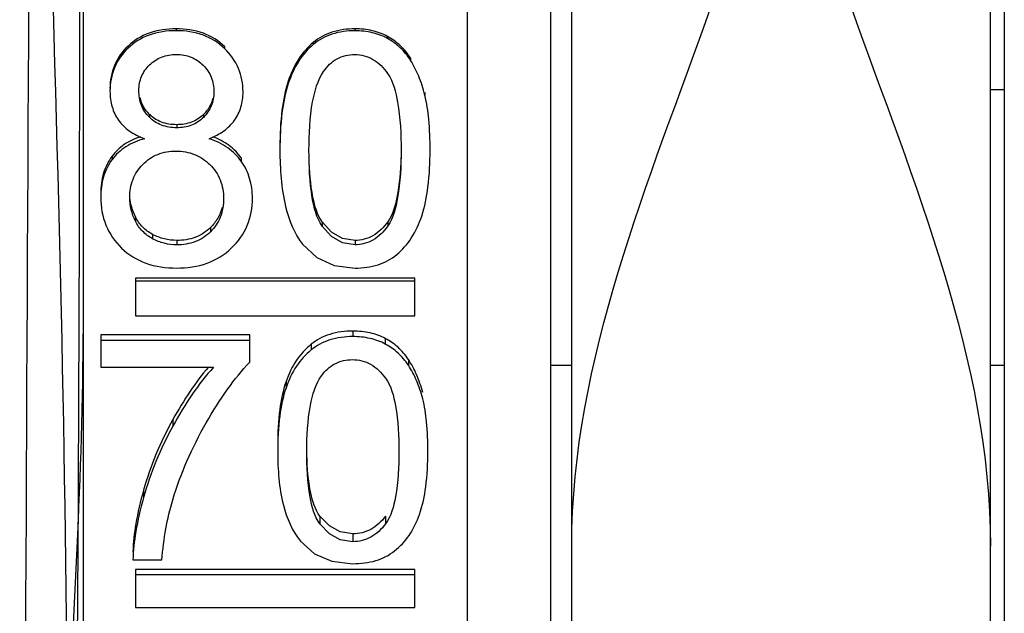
# Paper-space layout 'Sheet' of a CAD drawing. Header units: inches. Extents: x 0.2 to 10.8, y 0.2 to 8.3.
# Tile 360 of 545: x 8.0996 to 8.156, y 2.033 to 2.0671. Entities that reach past the tile are written whole.
import ezdxf

# ---------------------------------------------------------------- set-up
doc = ezdxf.new("R2010")
doc.units = ezdxf.units.IN
doc.header["$MEASUREMENT"] = 0
doc.layers.get('0').update_dxf_attribs({"lineweight": 5})
doc.layers.add('02___PRT_ALL_AXES', color=7, linetype='Continuous')

psp = doc.layouts.new('Sheet')

# ---------------------------------------------------------------- linework, layer by layer
at = {"color": 0, "linetype": 'ByBlock', "lineweight": -3}
for p, q in [((8.131229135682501, 1.990376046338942), (8.131229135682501, 3.263868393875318)), ((8.155229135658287, 1.990376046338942), (8.155229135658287, 3.263868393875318)), ((8.12522913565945, 2.162019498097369), (8.12522913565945, 1.955869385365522)), ((8.103229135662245, 2.158051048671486), (8.103229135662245, 1.974721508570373)), ((8.130029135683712, 2.002091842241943), (8.130029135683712, 2.090378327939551)), ((8.108551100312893, 2.066567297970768), (8.108551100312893, 2.066456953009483)), ((8.118806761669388, 2.066567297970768), (8.118806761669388, 2.066456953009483)), ((8.120669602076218, 2.066129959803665), (8.120669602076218, 2.066014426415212)), ((8.105795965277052, 2.06557861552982), (8.105795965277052, 2.065456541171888)), ((8.111333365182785, 2.065551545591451), (8.111333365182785, 2.065429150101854)), ((8.116413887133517, 2.065784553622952), (8.116413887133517, 2.065664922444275)), ((8.121991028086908, 2.064887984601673), (8.121991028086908, 2.064757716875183)), ((8.114980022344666, 2.06356851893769), (8.114980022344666, 2.063422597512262)), ((8.122813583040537, 2.062917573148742), (8.122813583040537, 2.062763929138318)), ((8.10701818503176, 2.061660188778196), (8.10701818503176, 2.061491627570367)), ((8.110117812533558, 2.061653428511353), (8.110117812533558, 2.061484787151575)), ((8.108587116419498, 2.061067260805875), (8.108587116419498, 2.06089166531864)), ((8.104877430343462, 2.059257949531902), (8.104877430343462, 2.059060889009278)), ((8.1122856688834, 2.059166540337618), (8.1122856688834, 2.058968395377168)), ((8.10621904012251, 2.055772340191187), (8.10621904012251, 2.055533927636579)), ((8.11692490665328, 2.055486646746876), (8.11692490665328, 2.05524484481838)), ((8.120679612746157, 2.055495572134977), (8.120679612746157, 2.055253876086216)), ((8.107200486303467, 2.054773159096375), (8.107200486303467, 2.054522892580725)), ((8.110516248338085, 2.055163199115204), (8.110516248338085, 2.054917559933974)), ((8.108596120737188, 2.054425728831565), (8.108596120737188, 2.054171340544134)), ((8.118806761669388, 2.054425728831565), (8.118806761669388, 2.054171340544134)), ((8.122229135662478, 2.052267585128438), (8.106229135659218, 2.052267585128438)), ((8.106229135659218, 2.052267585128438), (8.106229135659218, 2.050102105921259)), ((8.122229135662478, 2.052080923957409), (8.106229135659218, 2.052080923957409)), ((8.122229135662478, 2.050102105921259), (8.122229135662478, 2.052267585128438)), ((8.106229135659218, 2.050102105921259), (8.122229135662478, 2.050102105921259)), ((8.112774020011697, 2.049003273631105), (8.104229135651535, 2.049003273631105)), ((8.104229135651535, 2.049003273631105), (8.104229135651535, 2.047150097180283)), ((8.112774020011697, 2.0474422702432), (8.112774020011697, 2.049003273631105)), ((8.11868070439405, 2.049222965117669), (8.11868070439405, 2.048906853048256)), ((8.112774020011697, 2.048684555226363), (8.104229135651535, 2.048684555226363)), ((8.116287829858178, 2.048465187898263), (8.116287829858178, 2.048140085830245)), ((8.12054354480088, 2.04879944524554), (8.12054354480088, 2.048478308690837)), ((8.12186497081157, 2.04759852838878), (8.12186497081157, 2.047263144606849)), ((8.104229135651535, 2.047150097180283), (8.110694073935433, 2.047150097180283)), ((8.130029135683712, 2.047268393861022), (8.131229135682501, 2.047268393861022)), ((8.155229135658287, 2.047268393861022), (8.15602913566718, 2.047268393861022)), ((8.114853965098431, 2.046325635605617), (8.114853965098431, 2.045975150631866)), ((8.108362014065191, 2.044145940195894), (8.108362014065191, 2.043769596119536)), ((8.106684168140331, 2.040092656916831), (8.106684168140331, 2.039668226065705)), ((8.116798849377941, 2.038596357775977), (8.116798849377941, 2.038154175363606)), ((8.120553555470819, 2.038604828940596), (8.120553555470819, 2.038162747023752)), ((8.11868070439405, 2.037590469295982), (8.11868070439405, 2.037136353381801)), ((8.106074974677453, 2.036088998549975), (8.107740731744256, 2.036088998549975)), ((8.122229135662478, 2.035550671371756), (8.106229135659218, 2.035550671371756)), ((8.106229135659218, 2.035550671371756), (8.106229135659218, 2.033369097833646)), ((8.122229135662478, 2.033369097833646), (8.122229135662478, 2.035550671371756)), ((8.122229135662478, 2.035231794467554), (8.106229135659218, 2.035231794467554)), ((8.106229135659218, 2.033369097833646), (8.122229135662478, 2.033369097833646))]:
    psp.add_line(p, q, dxfattribs=at)
for points in [[(8.118806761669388, 2.054425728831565), (8.118090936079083, 2.054544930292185), (8.117462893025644, 2.054900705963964), (8.11692490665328, 2.055486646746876)], [(8.118806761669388, 2.054171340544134), (8.118089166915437, 2.054292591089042), (8.117461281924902, 2.054653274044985), (8.11692490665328, 2.05524484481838)], [(8.115805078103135, 2.054204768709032), (8.116614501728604, 2.053447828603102), (8.117611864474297, 2.052992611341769), (8.118806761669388, 2.052839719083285)], [(8.11868070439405, 2.037590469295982), (8.117964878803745, 2.037703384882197), (8.117336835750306, 2.038040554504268), (8.116798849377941, 2.038596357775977)], [(8.11868070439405, 2.037136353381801), (8.1179631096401, 2.037251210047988), (8.117335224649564, 2.037593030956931), (8.116798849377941, 2.038154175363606)], [(8.1156790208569, 2.037168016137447), (8.116488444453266, 2.03645155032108), (8.117485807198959, 2.036021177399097), (8.11868070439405, 2.035876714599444)]]:
    psp.add_lwpolyline(points, dxfattribs=at)
psp.add_ellipse((8.102407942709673, 2.075868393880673), major_axis=(0, 0.0719999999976), ratio=0.008726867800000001, start_param=3.164212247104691, end_param=6.260565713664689, dxfattribs=at)
for points, knots in [([(8.100718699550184, 1.977411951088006), (8.103261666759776, 2.011114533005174), (8.101520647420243, 2.067459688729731), (8.099532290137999, 2.132960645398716), (8.102431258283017, 2.165316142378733), (8.100657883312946, 2.174847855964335)], [0, 0, 0, 0, 0.5135504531, 0.8526848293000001, 1, 1, 1, 1]), ([(8.09958364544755, 1.978589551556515), (8.099838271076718, 1.99031271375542), (8.099845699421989, 2.05514043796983), (8.100714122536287, 2.119973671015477), (8.099583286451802, 2.173059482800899)], [0, 0, 0, 0, 0.1808892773, 1, 1, 1, 1]), ([(8.108551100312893, 2.066567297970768), (8.10802673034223, 2.066567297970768), (8.107016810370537, 2.066436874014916), (8.106136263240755, 2.065903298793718), (8.105795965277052, 2.06557861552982)], [0, 0, 0, 0, 0.5271574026, 1, 1, 1, 1]), ([(8.111333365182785, 2.065551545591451), (8.110986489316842, 2.065882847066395), (8.110100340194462, 2.066429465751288), (8.109078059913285, 2.066567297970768), (8.108551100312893, 2.066567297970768)], [0, 0, 0, 0, 0.4765110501, 1, 1, 1, 1]), ([(8.118806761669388, 2.066567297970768), (8.11836118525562, 2.066567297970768), (8.11749889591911, 2.066459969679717), (8.116727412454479, 2.066043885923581), (8.116413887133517, 2.065784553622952)], [0, 0, 0, 0, 0.5226969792, 1, 1, 1, 1]), ([(8.120669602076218, 2.066129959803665), (8.120397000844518, 2.066277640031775), (8.119785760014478, 2.066504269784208), (8.11913961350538, 2.066567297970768), (8.118806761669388, 2.066567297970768)], [0, 0, 0, 0, 0.4822533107, 1, 1, 1, 1]), ([(8.108551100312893, 2.066456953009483), (8.108026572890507, 2.066456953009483), (8.107014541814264, 2.06632438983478), (8.106135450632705, 2.065784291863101), (8.105795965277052, 2.065456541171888)], [0, 0, 0, 0, 0.5264185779, 1, 1, 1, 1]), ([(8.111333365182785, 2.065429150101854), (8.110987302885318, 2.065763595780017), (8.110102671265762, 2.066316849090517), (8.109078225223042, 2.066456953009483), (8.108551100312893, 2.066456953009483)], [0, 0, 0, 0, 0.4772592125, 1, 1, 1, 1]), ([(8.118806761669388, 2.066456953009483), (8.11836107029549, 2.066456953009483), (8.117497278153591, 2.066347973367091), (8.116726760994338, 2.065926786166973), (8.116413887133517, 2.065664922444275)], [0, 0, 0, 0, 0.5220765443, 1, 1, 1, 1]), ([(8.120669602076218, 2.066014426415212), (8.12039733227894, 2.066163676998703), (8.119786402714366, 2.066393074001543), (8.119139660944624, 2.066456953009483), (8.118806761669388, 2.066456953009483)], [0, 0, 0, 0, 0.4825882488, 1, 1, 1, 1]), ([(8.121991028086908, 2.064887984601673), (8.121824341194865, 2.065149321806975), (8.12143535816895, 2.065628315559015), (8.120933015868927, 2.065987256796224), (8.120669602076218, 2.066129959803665)], [0, 0, 0, 0, 0.5085191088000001, 1, 1, 1, 1]), ([(8.121991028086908, 2.064757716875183), (8.121824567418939, 2.065021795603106), (8.121436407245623, 2.065505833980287), (8.120933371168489, 2.06586983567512), (8.120669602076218, 2.066014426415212)], [0, 0, 0, 0, 0.5092701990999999, 1, 1, 1, 1]), ([(8.105795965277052, 2.06557861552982), (8.105469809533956, 2.065267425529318), (8.104920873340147, 2.064512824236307), (8.104760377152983, 2.063594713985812), (8.104760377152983, 2.063143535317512)], [0, 0, 0, 0, 0.4997877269, 1, 1, 1, 1]), ([(8.105795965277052, 2.065456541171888), (8.105469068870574, 2.065140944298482), (8.104920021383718, 2.064375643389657), (8.104760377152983, 2.063448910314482), (8.104760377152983, 2.062992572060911)], [0, 0, 0, 0, 0.4989257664, 1, 1, 1, 1]), ([(8.11238684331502, 2.062946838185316), (8.11238684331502, 2.06340538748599), (8.11222010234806, 2.064339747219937), (8.1116642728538, 2.065109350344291), (8.111333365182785, 2.065429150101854)], [0, 0, 0, 0, 0.4991089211, 1, 1, 1, 1]), ([(8.116413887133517, 2.065784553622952), (8.116090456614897, 2.065517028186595), (8.115498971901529, 2.064832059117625), (8.115130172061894, 2.064012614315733), (8.114980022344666, 2.06356851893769)], [0, 0, 0, 0, 0.4723941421, 1, 1, 1, 1]), ([(8.116413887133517, 2.065664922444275), (8.116089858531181, 2.065393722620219), (8.115497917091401, 2.064699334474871), (8.115130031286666, 2.063871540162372), (8.114980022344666, 2.063422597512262)], [0, 0, 0, 0, 0.471649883, 1, 1, 1, 1]), ([(8.1070272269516, 2.064496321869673), (8.107223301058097, 2.064689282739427), (8.107708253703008, 2.065011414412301), (8.108280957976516, 2.065099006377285), (8.108569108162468, 2.065099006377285)], [0, 0, 0, 0, 0.4884135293, 1, 1, 1, 1]), ([(8.108569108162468, 2.065099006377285), (8.108853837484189, 2.065099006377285), (8.109426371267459, 2.065003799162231), (8.109902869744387, 2.064671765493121), (8.110099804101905, 2.064475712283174)], [0, 0, 0, 0, 0.5060827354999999, 1, 1, 1, 1]), ([(8.117008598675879, 2.064125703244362), (8.117207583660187, 2.06441747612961), (8.117725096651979, 2.064936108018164), (8.118443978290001, 2.065089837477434), (8.118788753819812, 2.065089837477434)], [0, 0, 0, 0, 0.5060110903, 1, 1, 1, 1]), ([(8.118788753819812, 2.065089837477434), (8.119147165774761, 2.065089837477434), (8.119916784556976, 2.064891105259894), (8.120453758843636, 2.064320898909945), (8.120677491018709, 2.063997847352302)], [0, 0, 0, 0, 0.4770093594, 1, 1, 1, 1]), ([(8.106417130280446, 2.063047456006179), (8.106417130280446, 2.063312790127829), (8.106513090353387, 2.063857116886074), (8.106834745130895, 2.064306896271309), (8.1070272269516, 2.064496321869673)], [0, 0, 0, 0, 0.49558841, 1, 1, 1, 1]), ([(8.110099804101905, 2.064475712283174), (8.110296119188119, 2.064280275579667), (8.110626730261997, 2.063806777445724), (8.110721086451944, 2.063237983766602), (8.110721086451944, 2.062955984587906)], [0, 0, 0, 0, 0.4955384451, 1, 1, 1, 1]), ([(8.122813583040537, 2.062763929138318), (8.122720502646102, 2.063133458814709), (8.122499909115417, 2.063822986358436), (8.122172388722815, 2.064470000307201), (8.121991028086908, 2.064757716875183)], [0, 0, 0, 0, 0.5284019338, 1, 1, 1, 1]), ([(8.11616856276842, 2.059606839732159), (8.11616856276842, 2.060532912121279), (8.11623817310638, 2.06206981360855), (8.116659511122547, 2.063613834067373), (8.117008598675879, 2.064125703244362)], [0, 0, 0, 0, 0.5991488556, 1, 1, 1, 1]), ([(8.120677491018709, 2.063997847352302), (8.121008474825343, 2.06351993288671), (8.121381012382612, 2.062008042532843), (8.121444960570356, 2.060523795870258), (8.121444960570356, 2.059606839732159)], [0, 0, 0, 0, 0.3879994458, 1, 1, 1, 1]), ([(8.114980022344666, 2.06356851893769), (8.114798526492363, 2.063031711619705), (8.114555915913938, 2.061773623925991), (8.114502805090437, 2.060501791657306), (8.114502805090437, 2.059797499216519)], [0, 0, 0, 0, 0.4458543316, 1, 1, 1, 1]), ([(8.114980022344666, 2.063422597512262), (8.114798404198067, 2.062879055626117), (8.1145559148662, 2.061606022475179), (8.114502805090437, 2.060319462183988), (8.114502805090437, 2.059606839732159)], [0, 0, 0, 0, 0.4457338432, 1, 1, 1, 1]), ([(8.104760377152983, 2.062992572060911), (8.104760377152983, 2.062688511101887), (8.104828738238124, 2.062098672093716), (8.105082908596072, 2.061557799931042), (8.105244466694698, 2.061328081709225)], [0, 0, 0, 0, 0.5198497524, 1, 1, 1, 1]), ([(8.10701818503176, 2.061491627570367), (8.106824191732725, 2.06168609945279), (8.106499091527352, 2.062176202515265), (8.106417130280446, 2.06275434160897), (8.106417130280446, 2.063047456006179)], [0, 0, 0, 0, 0.4837726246, 1, 1, 1, 1]), ([(8.10701818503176, 2.061660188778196), (8.106888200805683, 2.061788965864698), (8.106659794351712, 2.062081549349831), (8.106526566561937, 2.062428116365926), (8.106483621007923, 2.062605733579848)], [0, 0, 0, 0, 0.5003261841, 1, 1, 1, 1]), ([(8.110721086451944, 2.062955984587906), (8.110721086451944, 2.062683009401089), (8.110626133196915, 2.062132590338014), (8.110306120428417, 2.061675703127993), (8.110117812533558, 2.061484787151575)], [0, 0, 0, 0, 0.5044509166, 1, 1, 1, 1]), ([(8.110654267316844, 2.062567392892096), (8.110609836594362, 2.062397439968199), (8.110470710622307, 2.062063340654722), (8.110245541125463, 2.061781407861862), (8.110117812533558, 2.061653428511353)], [0, 0, 0, 0, 0.4927790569, 1, 1, 1, 1]), ([(8.111900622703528, 2.061320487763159), (8.112061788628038, 2.061547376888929), (8.11231555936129, 2.06207461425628), (8.11238684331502, 2.062652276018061), (8.11238684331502, 2.062946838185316)], [0, 0, 0, 0, 0.4858098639, 1, 1, 1, 1]), ([(8.123110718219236, 2.059606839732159), (8.123110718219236, 2.060200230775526), (8.1230768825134, 2.061259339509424), (8.12292727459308, 2.062312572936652), (8.122813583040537, 2.062763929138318)], [0, 0, 0, 0, 0.5604130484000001, 1, 1, 1, 1]), ([(8.108587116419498, 2.061067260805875), (8.108290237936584, 2.061067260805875), (8.10770992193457, 2.061147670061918), (8.107212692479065, 2.061467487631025), (8.10701818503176, 2.061660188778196)], [0, 0, 0, 0, 0.5202195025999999, 1, 1, 1, 1]), ([(8.108587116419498, 2.06089166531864), (8.10829013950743, 2.06089166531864), (8.107708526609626, 2.060973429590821), (8.107212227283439, 2.061297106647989), (8.10701818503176, 2.061491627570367)], [0, 0, 0, 0, 0.5194330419, 1, 1, 1, 1]), ([(8.110117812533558, 2.061653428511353), (8.10992666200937, 2.061461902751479), (8.10944173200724, 2.061146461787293), (8.108874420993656, 2.061067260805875), (8.108587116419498, 2.061067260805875)], [0, 0, 0, 0, 0.4850228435, 1, 1, 1, 1]), ([(8.110117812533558, 2.061484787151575), (8.109927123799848, 2.061291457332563), (8.109443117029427, 2.06097220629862), (8.108874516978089, 2.06089166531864), (8.108587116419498, 2.06089166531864)], [0, 0, 0, 0, 0.4858198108, 1, 1, 1, 1]), ([(8.105244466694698, 2.061328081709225), (8.10541151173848, 2.061090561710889), (8.105866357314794, 2.060648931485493), (8.106431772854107, 2.060375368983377), (8.106741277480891, 2.060262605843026)], [0, 0, 0, 0, 0.4685150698, 1, 1, 1, 1]), ([(8.11044196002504, 2.060262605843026), (8.110741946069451, 2.060376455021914), (8.111291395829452, 2.060653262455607), (8.111734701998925, 2.061086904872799), (8.111900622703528, 2.061320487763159)], [0, 0, 0, 0, 0.5282761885, 1, 1, 1, 1]), ([(8.106515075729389, 2.060378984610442), (8.10618594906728, 2.060272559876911), (8.1055680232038, 2.05998772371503), (8.105071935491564, 2.059516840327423), (8.104877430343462, 2.059257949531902)], [0, 0, 0, 0, 0.5164916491, 1, 1, 1, 1]), ([(8.1122856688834, 2.059166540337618), (8.11209329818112, 2.059434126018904), (8.11159867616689, 2.059927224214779), (8.110981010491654, 2.060244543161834), (8.110649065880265, 2.060371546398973)], [0, 0, 0, 0, 0.4811284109, 1, 1, 1, 1]), ([(8.106741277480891, 2.060262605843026), (8.106364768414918, 2.060160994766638), (8.10565704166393, 2.059872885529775), (8.105092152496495, 2.059350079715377), (8.104877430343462, 2.059060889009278)], [0, 0, 0, 0, 0.5198550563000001, 1, 1, 1, 1]), ([(8.1122856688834, 2.058968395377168), (8.112075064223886, 2.059264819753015), (8.111518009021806, 2.059808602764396), (8.110818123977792, 2.060135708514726), (8.11044196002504, 2.060262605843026)], [0, 0, 0, 0, 0.4780648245, 1, 1, 1, 1]), ([(8.104877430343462, 2.059257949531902), (8.10466038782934, 2.058969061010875), (8.104317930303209, 2.058273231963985), (8.104229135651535, 2.057509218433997), (8.104229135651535, 2.057113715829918)], [0, 0, 0, 0, 0.4774283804, 1, 1, 1, 1]), ([(8.106642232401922, 2.058788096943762), (8.106883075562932, 2.059031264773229), (8.107477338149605, 2.059440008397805), (8.108187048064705, 2.059552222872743), (8.108542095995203, 2.059552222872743)], [0, 0, 0, 0, 0.4908242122, 1, 1, 1, 1]), ([(8.108542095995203, 2.059552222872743), (8.108903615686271, 2.059552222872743), (8.109626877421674, 2.059433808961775), (8.1102351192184, 2.059022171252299), (8.110484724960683, 2.058776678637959)], [0, 0, 0, 0, 0.5080240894, 1, 1, 1, 1]), ([(8.114502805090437, 2.059606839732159), (8.114502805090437, 2.058524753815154), (8.114616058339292, 2.056644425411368), (8.11531307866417, 2.054827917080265), (8.115805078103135, 2.054204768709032)], [0, 0, 0, 0, 0.5767898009, 1, 1, 1, 1]), ([(8.11692490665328, 2.05524484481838), (8.116595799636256, 2.055716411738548), (8.116228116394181, 2.05722018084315), (8.11616856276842, 2.058693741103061), (8.11616856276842, 2.059606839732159)], [0, 0, 0, 0, 0.3864212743, 1, 1, 1, 1]), ([(8.11692490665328, 2.055486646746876), (8.116637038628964, 2.0558942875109), (8.116279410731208, 2.0571532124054), (8.116195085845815, 2.058406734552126), (8.116176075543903, 2.059171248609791)], [0, 0, 0, 0, 0.3948747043, 1, 1, 1, 1]), ([(8.121444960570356, 2.059606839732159), (8.121444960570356, 2.058696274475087), (8.121382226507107, 2.057224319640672), (8.121008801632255, 2.055725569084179), (8.120679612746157, 2.055253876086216)], [0, 0, 0, 0, 0.6128578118, 1, 1, 1, 1]), ([(8.121436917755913, 2.059162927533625), (8.121416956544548, 2.058402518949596), (8.12132870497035, 2.057153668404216), (8.120966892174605, 2.055902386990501), (8.120679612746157, 2.055495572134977)], [0, 0, 0, 0, 0.6043329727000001, 1, 1, 1, 1]), ([(8.122629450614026, 2.055824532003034), (8.122808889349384, 2.056362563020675), (8.123054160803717, 2.057623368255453), (8.123110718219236, 2.0588992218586), (8.123110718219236, 2.059606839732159)], [0, 0, 0, 0, 0.4449108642, 1, 1, 1, 1]), ([(8.104877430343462, 2.059060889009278), (8.104659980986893, 2.058768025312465), (8.104317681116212, 2.058063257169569), (8.104229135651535, 2.057291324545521), (8.104229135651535, 2.056891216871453)], [0, 0, 0, 0, 0.4768962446, 1, 1, 1, 1]), ([(8.105894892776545, 2.056882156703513), (8.105894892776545, 2.057236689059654), (8.106001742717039, 2.057945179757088), (8.106401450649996, 2.058544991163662), (8.106642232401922, 2.058788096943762)], [0, 0, 0, 0, 0.5088763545, 1, 1, 1, 1]), ([(8.110484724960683, 2.058776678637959), (8.110735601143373, 2.05852993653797), (8.111154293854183, 2.05791923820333), (8.11127033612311, 2.057191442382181), (8.11127033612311, 2.056827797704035)], [0, 0, 0, 0, 0.4917799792, 1, 1, 1, 1]), ([(8.112927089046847, 2.056845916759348), (8.112927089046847, 2.057230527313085), (8.112832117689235, 2.057985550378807), (8.112496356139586, 2.058671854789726), (8.1122856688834, 2.058968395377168)], [0, 0, 0, 0, 0.5139267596, 1, 1, 1, 1]), ([(8.104229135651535, 2.056891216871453), (8.104229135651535, 2.056350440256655), (8.104407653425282, 2.055261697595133), (8.105045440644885, 2.05435738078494), (8.105424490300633, 2.053988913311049)], [0, 0, 0, 0, 0.5056803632, 1, 1, 1, 1]), ([(8.10621904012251, 2.055533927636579), (8.106114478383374, 2.05574380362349), (8.105948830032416, 2.056183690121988), (8.105894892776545, 2.056651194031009), (8.105894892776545, 2.056882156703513)], [0, 0, 0, 0, 0.5037789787, 1, 1, 1, 1]), ([(8.10621904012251, 2.055772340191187), (8.106130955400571, 2.055947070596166), (8.105986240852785, 2.056308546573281), (8.105917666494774, 2.056692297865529), (8.105903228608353, 2.056882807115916)], [0, 0, 0, 0, 0.505975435, 1, 1, 1, 1]), ([(8.11127033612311, 2.056827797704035), (8.11127033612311, 2.056468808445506), (8.111162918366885, 2.055757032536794), (8.110757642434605, 2.055157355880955), (8.110516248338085, 2.054917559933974)], [0, 0, 0, 0, 0.5133963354, 1, 1, 1, 1]), ([(8.111185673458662, 2.056326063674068), (8.111131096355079, 2.056107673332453), (8.110962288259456, 2.055681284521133), (8.110677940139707, 2.055321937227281), (8.110516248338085, 2.055163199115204)], [0, 0, 0, 0, 0.4983604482, 1, 1, 1, 1]), ([(8.11172962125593, 2.053991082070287), (8.112105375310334, 2.054354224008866), (8.112742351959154, 2.05523945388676), (8.112927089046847, 2.05631355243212), (8.112927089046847, 2.056845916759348)], [0, 0, 0, 0, 0.4953504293, 1, 1, 1, 1]), ([(8.107200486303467, 2.054773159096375), (8.10699106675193, 2.05488543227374), (8.106603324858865, 2.055169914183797), (8.106324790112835, 2.055562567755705), (8.10621904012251, 2.055772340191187)], [0, 0, 0, 0, 0.5028534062, 1, 1, 1, 1]), ([(8.121201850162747, 2.053613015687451), (8.121524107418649, 2.053879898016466), (8.12211488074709, 2.054562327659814), (8.122481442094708, 2.055380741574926), (8.122629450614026, 2.055824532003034)], [0, 0, 0, 0, 0.472129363, 1, 1, 1, 1]), ([(8.107200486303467, 2.054522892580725), (8.106990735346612, 2.054636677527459), (8.106602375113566, 2.054925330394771), (8.106324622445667, 2.055322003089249), (8.10621904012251, 2.055533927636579)], [0, 0, 0, 0, 0.5019532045, 1, 1, 1, 1]), ([(8.120679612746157, 2.055495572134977), (8.120455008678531, 2.055177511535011), (8.119918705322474, 2.054620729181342), (8.119159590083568, 2.054425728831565), (8.118806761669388, 2.054425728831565)], [0, 0, 0, 0, 0.5246175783, 1, 1, 1, 1]), ([(8.120679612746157, 2.055253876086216), (8.120455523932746, 2.054932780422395), (8.119921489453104, 2.054370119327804), (8.119159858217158, 2.054171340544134), (8.118806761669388, 2.054171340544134)], [0, 0, 0, 0, 0.5258254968, 1, 1, 1, 1]), ([(8.108596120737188, 2.054425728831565), (8.108352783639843, 2.054425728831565), (8.107866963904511, 2.0544806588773), (8.107411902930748, 2.054659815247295), (8.107200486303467, 2.054773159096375)], [0, 0, 0, 0, 0.5035741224, 1, 1, 1, 1]), ([(8.110516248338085, 2.055163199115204), (8.11027283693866, 2.054924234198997), (8.109666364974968, 2.054528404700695), (8.108954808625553, 2.054425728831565), (8.108596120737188, 2.054425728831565)], [0, 0, 0, 0, 0.4874378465, 1, 1, 1, 1]), ([(8.110516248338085, 2.054917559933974), (8.110273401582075, 2.054676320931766), (8.1096680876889, 2.054275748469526), (8.108954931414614, 2.054171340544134), (8.108596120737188, 2.054171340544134)], [0, 0, 0, 0, 0.4882269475, 1, 1, 1, 1]), ([(8.108596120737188, 2.054171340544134), (8.108352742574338, 2.054171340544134), (8.107866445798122, 2.054227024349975), (8.107411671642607, 2.054408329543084), (8.107200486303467, 2.054522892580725)], [0, 0, 0, 0, 0.5032256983, 1, 1, 1, 1]), ([(8.105424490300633, 2.053988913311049), (8.105814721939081, 2.053609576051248), (8.106821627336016, 2.052988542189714), (8.107981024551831, 2.052839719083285), (8.108578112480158, 2.052839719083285)], [0, 0, 0, 0, 0.476839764, 1, 1, 1, 1]), ([(8.108578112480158, 2.052839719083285), (8.109172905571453, 2.052839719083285), (8.110331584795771, 2.052990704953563), (8.111337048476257, 2.053611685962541), (8.11172962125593, 2.053991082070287)], [0, 0, 0, 0, 0.5214112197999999, 1, 1, 1, 1]), ([(8.118806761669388, 2.052839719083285), (8.11925215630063, 2.052839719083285), (8.120114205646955, 2.052941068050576), (8.120888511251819, 2.053353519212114), (8.121201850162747, 2.053613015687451)], [0, 0, 0, 0, 0.522619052, 1, 1, 1, 1]), ([(8.102422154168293, 1.977878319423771), (8.105251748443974, 1.984071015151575), (8.099970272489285, 2.009318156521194), (8.103190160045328, 2.032426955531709), (8.103231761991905, 2.049492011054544)], [0, 0, 0, 0, 0.2851903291, 1, 1, 1, 1]), ([(8.11868070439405, 2.049222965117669), (8.118235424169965, 2.049222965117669), (8.117377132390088, 2.049119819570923), (8.11660319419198, 2.048717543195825), (8.116287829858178, 2.048465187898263)], [0, 0, 0, 0, 0.5243627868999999, 1, 1, 1, 1]), ([(8.12054354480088, 2.04879944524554), (8.120270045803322, 2.048942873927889), (8.119658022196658, 2.049162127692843), (8.119013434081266, 2.049222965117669), (8.11868070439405, 2.049222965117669)], [0, 0, 0, 0, 0.4813705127, 1, 1, 1, 1]), ([(8.116287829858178, 2.048465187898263), (8.11596621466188, 2.048207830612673), (8.115376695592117, 2.047550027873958), (8.115004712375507, 2.046755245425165), (8.114853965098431, 2.046325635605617)], [0, 0, 0, 0, 0.4749877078, 1, 1, 1, 1]), ([(8.11868070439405, 2.048906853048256), (8.118235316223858, 2.048906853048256), (8.117375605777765, 2.04880214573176), (8.116602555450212, 2.048394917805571), (8.116287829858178, 2.048140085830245)], [0, 0, 0, 0, 0.5237723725, 1, 1, 1, 1]), ([(8.12054354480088, 2.048478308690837), (8.120270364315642, 2.048623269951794), (8.11965862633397, 2.048845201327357), (8.11901347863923, 2.048906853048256), (8.11868070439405, 2.048906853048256)], [0, 0, 0, 0, 0.4816871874, 1, 1, 1, 1]), ([(8.12186497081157, 2.04759852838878), (8.121697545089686, 2.047852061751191), (8.121306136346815, 2.048316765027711), (8.120805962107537, 2.048661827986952), (8.12054354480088, 2.04879944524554)], [0, 0, 0, 0, 0.5062598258, 1, 1, 1, 1]), ([(8.12186497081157, 2.047263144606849), (8.121697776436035, 2.047519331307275), (8.121307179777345, 2.047988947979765), (8.120806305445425, 2.048338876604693), (8.12054354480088, 2.048478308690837)], [0, 0, 0, 0, 0.5070057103, 1, 1, 1, 1]), ([(8.116287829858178, 2.048140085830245), (8.115965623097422, 2.047879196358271), (8.115375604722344, 2.047212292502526), (8.11500456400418, 2.046409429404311), (8.114853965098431, 2.045975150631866)], [0, 0, 0, 0, 0.4742259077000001, 1, 1, 1, 1]), ([(8.110272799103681, 2.043952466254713), (8.110657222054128, 2.044621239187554), (8.111418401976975, 2.045838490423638), (8.112316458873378, 2.046963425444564), (8.112774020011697, 2.0474422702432)], [0, 0, 0, 0, 0.5380405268, 1, 1, 1, 1]), ([(8.11688254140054, 2.046653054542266), (8.117083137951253, 2.046936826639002), (8.11760680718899, 2.047438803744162), (8.118318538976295, 2.047584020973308), (8.118662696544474, 2.047584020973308)], [0, 0, 0, 0, 0.5024259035, 1, 1, 1, 1]), ([(8.118662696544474, 2.047584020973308), (8.119020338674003, 2.047584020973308), (8.11978230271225, 2.047396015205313), (8.120326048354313, 2.046843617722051), (8.12055143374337, 2.046529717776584)], [0, 0, 0, 0, 0.4806521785, 1, 1, 1, 1]), ([(8.1226875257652, 2.045698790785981), (8.122594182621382, 2.046051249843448), (8.122372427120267, 2.046710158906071), (8.122045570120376, 2.047325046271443), (8.12186497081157, 2.04759852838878)], [0, 0, 0, 0, 0.526632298, 1, 1, 1, 1]), ([(8.110404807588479, 2.04715823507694), (8.110028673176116, 2.046716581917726), (8.10929930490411, 2.045741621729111), (8.108669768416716, 2.044700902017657), (8.108362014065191, 2.044145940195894)], [0, 0, 0, 0, 0.4775801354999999, 1, 1, 1, 1]), ([(8.110694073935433, 2.047150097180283), (8.110258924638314, 2.046666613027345), (8.109418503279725, 2.045577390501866), (8.108708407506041, 2.044401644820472), (8.108362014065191, 2.043769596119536)], [0, 0, 0, 0, 0.4743749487, 1, 1, 1, 1]), ([(8.1226875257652, 2.045340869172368), (8.122594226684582, 2.045697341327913), (8.122372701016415, 2.046363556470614), (8.122045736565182, 2.046986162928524), (8.12186497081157, 2.047263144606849)], [0, 0, 0, 0, 0.5269798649, 1, 1, 1, 1]), ([(8.114853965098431, 2.046325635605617), (8.114673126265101, 2.045810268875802), (8.11443027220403, 2.044602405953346), (8.114376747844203, 2.043379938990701), (8.114376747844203, 2.042704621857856)], [0, 0, 0, 0, 0.4471368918, 1, 1, 1, 1]), ([(8.116042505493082, 2.042311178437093), (8.116042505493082, 2.043199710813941), (8.116112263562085, 2.044679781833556), (8.116536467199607, 2.046163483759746), (8.11688254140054, 2.046653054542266)], [0, 0, 0, 0, 0.5971033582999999, 1, 1, 1, 1]), ([(8.12055143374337, 2.046529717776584), (8.120879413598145, 2.046072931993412), (8.121255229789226, 2.044619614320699), (8.121318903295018, 2.043190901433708), (8.121318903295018, 2.042311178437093)], [0, 0, 0, 0, 0.3899543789, 1, 1, 1, 1]), ([(8.114853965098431, 2.045975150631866), (8.114672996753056, 2.045453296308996), (8.114430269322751, 2.044231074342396), (8.114376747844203, 2.042994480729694), (8.114376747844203, 2.042311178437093)], [0, 0, 0, 0, 0.4470072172, 1, 1, 1, 1]), ([(8.122984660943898, 2.042311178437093), (8.122984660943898, 2.042879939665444), (8.122950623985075, 2.043896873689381), (8.122800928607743, 2.044907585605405), (8.1226875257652, 2.045340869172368)], [0, 0, 0, 0, 0.5594522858, 1, 1, 1, 1]), ([(8.108362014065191, 2.044145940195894), (8.108003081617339, 2.043498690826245), (8.10736205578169, 2.042177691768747), (8.106880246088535, 2.040790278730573), (8.106684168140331, 2.040092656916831)], [0, 0, 0, 0, 0.5052764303, 1, 1, 1, 1]), ([(8.108358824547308, 2.039538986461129), (8.108587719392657, 2.040295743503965), (8.109141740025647, 2.041807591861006), (8.109866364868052, 2.043245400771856), (8.110272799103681, 2.043952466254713)], [0, 0, 0, 0, 0.492236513, 1, 1, 1, 1]), ([(8.108362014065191, 2.043769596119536), (8.108002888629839, 2.043114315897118), (8.107361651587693, 2.041776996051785), (8.106880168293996, 2.040373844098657), (8.106684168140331, 2.039668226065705)], [0, 0, 0, 0, 0.5050363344, 1, 1, 1, 1]), ([(8.114376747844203, 2.042311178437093), (8.114376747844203, 2.041278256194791), (8.114488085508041, 2.039478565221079), (8.115192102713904, 2.037752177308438), (8.1156790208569, 2.037168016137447)], [0, 0, 0, 0, 0.5759560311, 1, 1, 1, 1]), ([(8.116798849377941, 2.038154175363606), (8.11647321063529, 2.038597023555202), (8.116099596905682, 2.040031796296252), (8.116042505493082, 2.041439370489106), (8.116042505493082, 2.042311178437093)], [0, 0, 0, 0, 0.3866961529, 1, 1, 1, 1]), ([(8.121318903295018, 2.042311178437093), (8.121318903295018, 2.041441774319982), (8.121258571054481, 2.040035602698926), (8.120879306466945, 2.038605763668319), (8.120553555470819, 2.038162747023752)], [0, 0, 0, 0, 0.6125615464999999, 1, 1, 1, 1]), ([(8.122503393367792, 2.038704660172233), (8.122682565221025, 2.039215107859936), (8.122928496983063, 2.040417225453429), (8.122984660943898, 2.04163528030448), (8.122984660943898, 2.042311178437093)], [0, 0, 0, 0, 0.4445638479, 1, 1, 1, 1]), ([(8.116798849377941, 2.038596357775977), (8.116513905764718, 2.03897931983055), (8.11615172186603, 2.040178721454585), (8.116068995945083, 2.041376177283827), (8.116050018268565, 2.042105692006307)], [0, 0, 0, 0, 0.3954427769, 1, 1, 1, 1]), ([(8.106684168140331, 2.040092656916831), (8.106505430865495, 2.039456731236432), (8.106224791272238, 2.038289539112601), (8.106085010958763, 2.037093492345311), (8.106074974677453, 2.036555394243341)], [0, 0, 0, 0, 0.5510424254, 1, 1, 1, 1]), ([(8.106684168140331, 2.039668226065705), (8.106505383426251, 2.039024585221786), (8.106224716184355, 2.037843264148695), (8.10608500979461, 2.036633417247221), (8.106074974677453, 2.036088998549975)], [0, 0, 0, 0, 0.550926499, 1, 1, 1, 1]), ([(8.107740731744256, 2.036088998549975), (8.10778431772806, 2.036689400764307), (8.107925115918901, 2.037853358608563), (8.108194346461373, 2.038995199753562), (8.108358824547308, 2.039538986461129)], [0, 0, 0, 0, 0.5144710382, 1, 1, 1, 1]), ([(8.120553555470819, 2.038604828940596), (8.120326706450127, 2.038299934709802), (8.119780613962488, 2.037769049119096), (8.119032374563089, 2.037590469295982), (8.11868070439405, 2.037590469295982)], [0, 0, 0, 0, 0.5193778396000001, 1, 1, 1, 1]), ([(8.121075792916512, 2.036607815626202), (8.121395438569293, 2.036858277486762), (8.121984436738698, 2.037499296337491), (8.122354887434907, 2.038281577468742), (8.122503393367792, 2.038704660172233)], [0, 0, 0, 0, 0.4752450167, 1, 1, 1, 1]), ([(8.120553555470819, 2.038162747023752), (8.120327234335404, 2.037854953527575), (8.11978324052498, 2.037318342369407), (8.119032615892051, 2.037136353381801), (8.11868070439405, 2.037136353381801)], [0, 0, 0, 0, 0.520527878, 1, 1, 1, 1]), ([(8.11868070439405, 2.035876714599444), (8.11912560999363, 2.035876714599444), (8.119980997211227, 2.035970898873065), (8.12075942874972, 2.036359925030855), (8.121075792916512, 2.036607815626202)], [0, 0, 0, 0, 0.5253832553, 1, 1, 1, 1])]:
    psp.add_open_spline(points, degree=3, knots=knots, dxfattribs=at)
for points in [[(8.131229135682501, 2.036884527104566), (8.131229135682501, 2.047551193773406), (8.13567358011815, 2.057811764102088), (8.13922913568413, 2.067868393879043)], [(8.147229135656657, 2.067868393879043), (8.150784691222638, 2.057811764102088), (8.155229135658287, 2.047551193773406), (8.155229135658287, 2.036884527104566)]]:
    psp.add_open_spline(points, degree=3, dxfattribs=at)
at = {"layer": '02___PRT_ALL_AXES', "color": 0, "linetype": 'ByBlock', "lineweight": -3}
for p, q in [((8.15602913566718, 2.24258687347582), (8.15602913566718, 2.002711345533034)), ((8.15602913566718, 2.063068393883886), (8.155229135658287, 2.063068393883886))]:
    psp.add_line(p, q, dxfattribs=at)

doc.saveas('drawing.dxf')
